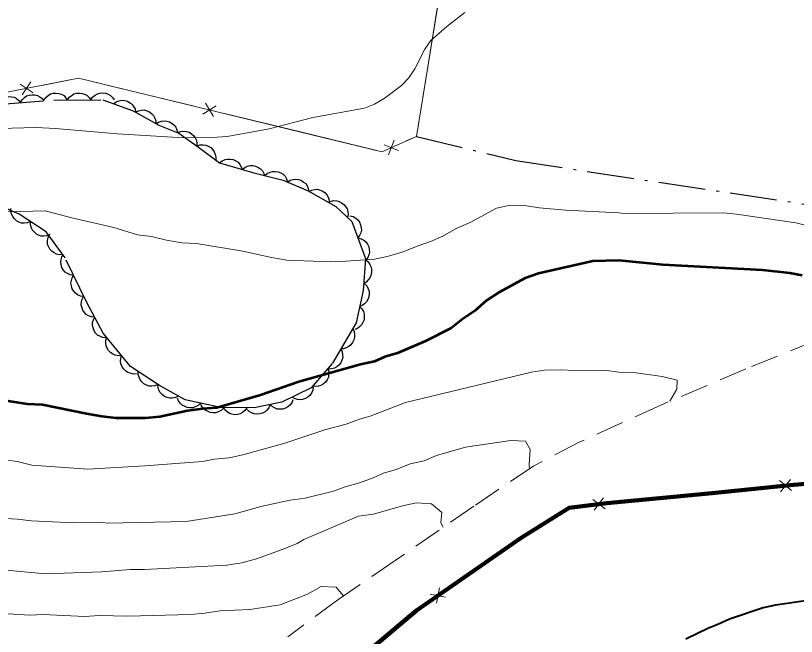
# Model space of a CAD drawing. Extents: x 356765 to 358572, y 5103174 to 5104650.
# Drawn here: x 357429.84 to 357479.77, y 5103649.92 to 5103689.59 of the extents above; entities that cross this region are included whole.
import ezdxf

# ---------------------------------------------------------------- set-up
doc = ezdxf.new("R2010")
doc.units = 0
doc.header["$LTSCALE"] = 0.6
doc.linetypes.add('DOT_DASHED', pattern=[7.7, 5, -1.2, 0.3, -1.2])
doc.linetypes.add('MEDIUM_DASHED', pattern=[4.5, 3, -1.5])
for name, color, linetype, lineweight in [('1', 7, 'Continuous', 53), ('19', 7, 'Continuous', 13), ('2', 7, 'Continuous', 13), ('33', 7, 'Continuous', 40), ('37', 7, 'Continuous', 13), ('41', 7, 'DOT_DASHED', 25), ('44', 7, 'Continuous', 25)]:
    doc.layers.add(name, color=color, linetype=linetype, lineweight=lineweight)

msp = doc.modelspace()

# ---------------------------------------------------------------- linework, layer by layer
at = {"layer": '1'}
msp.add_lwpolyline([(357480.14, 5103672.98), (357479.34, 5103673.13), (357477.59, 5103673.33), (357471.22, 5103673.66), (357468.44, 5103673.95), (357466.76, 5103673.91), (357463.28, 5103673.12), (357462.43, 5103672.82), (357460.74, 5103671.91), (357459.95, 5103671.38), (357459.2, 5103670.73), (357458.41, 5103670.2), (357457.7, 5103669.62), (357456.05, 5103668.79), (357454.26, 5103668.03), (357453.45, 5103667.8), (357452.79, 5103667.49), (357451.9, 5103667.31), (357447.95, 5103666.2), (357445.5, 5103665.33), (357442.72, 5103664.54), (357441.8, 5103664.47), (357440.84, 5103664.33), (357439.06, 5103663.96), (357438.14, 5103663.88), (357437.14, 5103663.86), (357436.27, 5103663.86), (357435.35, 5103663.98), (357434.37, 5103664.14), (357431.57, 5103664.73), (357430.61, 5103664.77), (357427.73, 5103665.21)], dxfattribs=at)
at = {"layer": '19', "linetype": 'MEDIUM_DASHED'}
msp.add_lwpolyline([(357481.06, 5103668.85), (357476.54, 5103667.02), (357471.1, 5103664.71), (357465.92, 5103662.35), (357462.98, 5103660.83), (357459.14, 5103658.25), (357454.11, 5103654.77), (357450.44, 5103652.27), (357447.24, 5103649.9)], dxfattribs=at)
at = {"layer": '2'}
for points in [[(357458.57, 5103689.8), (357457.41, 5103688.9), (357456.4, 5103688), (357456.01, 5103687.46), (357455.36, 5103686.2), (357454.99, 5103685.62), (357454.52, 5103685.13), (357453.4, 5103684.3), (357452.79, 5103683.94), (357452.15, 5103683.69), (357448.84, 5103683.08), (357446.05, 5103682.36), (357443.37, 5103681.88), (357442.42, 5103681.8), (357441.38, 5103681.78), (357440.24, 5103681.8), (357436.36, 5103682.05), (357432.39, 5103682.38), (357431.16, 5103682.44), (357428.79, 5103682.38)], [(357481.62, 5103675.88), (357479.73, 5103676.35), (357475.93, 5103676.91), (357475.09, 5103676.99), (357468.71, 5103676.94), (357468.44, 5103677), (357465.01, 5103677.16), (357463.34, 5103677.31), (357462.35, 5103677.47), (357461.47, 5103677.48), (357460.59, 5103677.29), (357458.9, 5103676.38), (357458.01, 5103676), (357457.15, 5103675.51), (357456.37, 5103675.17), (357455.51, 5103674.87), (357454.62, 5103674.49), (357453.69, 5103674.23), (357452.8, 5103674.04), (357450.96, 5103673.9), (357449.97, 5103673.87), (357447.18, 5103673.97), (357446.2, 5103674.13), (357444.38, 5103674.55), (357441.42, 5103675.04), (357440.47, 5103675.08), (357439.49, 5103675.24), (357438.54, 5103675.48), (357437.63, 5103675.59), (357436.12, 5103676.05), (357433.44, 5103676.67), (357431.74, 5103677.13), (357427.76, 5103677.01)], [(357471.68, 5103664.96), (357472.12, 5103665.73), (357472.14, 5103666.3), (357471.19, 5103666.54), (357469.37, 5103666.78), (357468.41, 5103666.82), (357467.5, 5103666.94), (357465.62, 5103666.92), (357464.67, 5103666.96), (357463.67, 5103666.93), (357462.83, 5103666.82), (357454.78, 5103664.88), (357452.52, 5103663.99), (357451.83, 5103663.8), (357450.97, 5103663.49), (357449.69, 5103663.14), (357447.05, 5103662.27), (357444.38, 5103661.52), (357443.49, 5103661.33), (357442.57, 5103661.26), (357441.8, 5103661.11), (357438.11, 5103660.83), (357434.47, 5103660.62), (357430.89, 5103660.86), (357429.94, 5103661.1), (357429.03, 5103661.22)], [(357429.2, 5103657.46), (357429.96, 5103657.42), (357430.87, 5103657.3), (357433.55, 5103657.18), (357435.42, 5103657.2), (357435.69, 5103657.15), (357440.75, 5103657.26), (357443.87, 5103657.76), (357445.61, 5103658.25), (357447.39, 5103658.62), (357448.36, 5103658.76), (357450.17, 5103659.21), (357450.91, 5103659.48), (357451.84, 5103659.74), (357452.7, 5103660.05), (357453.36, 5103660.36), (357454.18, 5103660.59), (357455.08, 5103660.96), (357455.97, 5103661.15), (357456.75, 5103661.49), (357458.61, 5103662.01), (357461.5, 5103662.45), (357462.45, 5103662.41), (357462.74, 5103661.86), (357462.69, 5103660.91), (357462.7, 5103660.64)], [(357438.08, 5103654.2), (357443.34, 5103654.48), (357444.31, 5103654.63), (357445.24, 5103654.89), (357446.95, 5103655.5), (357447.85, 5103655.87), (357448.28, 5103656.12), (357451.76, 5103657.6), (357452.72, 5103657.74), (357454.58, 5103658.26), (357455.47, 5103658.45), (357456.43, 5103658.4), (357457.09, 5103657.84), (357457.03, 5103657.19), (357457.19, 5103656.9)], [(357426.71, 5103654.39), (357431.75, 5103653.93), (357435.35, 5103654.06), (357437.2, 5103654.2), (357438.08, 5103654.2)], [(357450.8, 5103652.52), (357450.33, 5103653.07), (357449.38, 5103653.11), (357448.51, 5103652.62), (357446.76, 5103651.94), (357444.83, 5103651.65), (357442.9, 5103651.55), (357441.94, 5103651.4), (357441.02, 5103651.33), (357437.02, 5103651.21), (357435.19, 5103651.26), (357434.26, 5103651.19), (357431.58, 5103651.32), (357430.78, 5103651.28), (357421.95, 5103651.81)]]:
    msp.add_lwpolyline(points, dxfattribs=at)
at = {"layer": '33'}
msp.add_lwpolyline([(357480.5, 5103652.21), (357478.42, 5103651.91), (357477.65, 5103651.75), (357475.48, 5103651.02), (357474.75, 5103650.69), (357474.11, 5103650.42), (357473.45, 5103650.11), (357472.7, 5103649.74)], dxfattribs=at)
at = {"layer": '37'}
for p, q in [((357456.96, 5103691), (357456.16, 5103686.06)), ((357430.13, 5103685.22), (357430.96, 5103684.66)), ((357430.82, 5103685.36), (357430.27, 5103684.53)), ((357441.27, 5103683.8), (357436.41, 5103684.97)), ((357442.67, 5103683.83), (357441.81, 5103683.3)), ((357441.98, 5103683.99), (357442.5, 5103683.14)), ((357448.07, 5103682.16), (357443.21, 5103683.33)), ((357452.93, 5103680.98), (357448.07, 5103682.16)), ((357454.05, 5103681.63), (357453.69, 5103680.7)), ((357453.4, 5103681.34), (357454.33, 5103680.98)), ((357478.69, 5103659.88), (357479.46, 5103659.24)), ((357479.39, 5103659.95), (357478.76, 5103659.17)), ((357466.74, 5103658.68), (357467.53, 5103658.07)), ((357467.44, 5103658.77), (357466.83, 5103657.98)), ((357473.11, 5103658.95), (357468.13, 5103658.48)), ((357461.78, 5103655.96), (357457.67, 5103653.1)), ((357456.36, 5103652.62), (357457.34, 5103652.44)), ((357456.94, 5103653.02), (357456.76, 5103652.04))]:
    msp.add_line(p, q, dxfattribs=at)
for points in [[(357389.5, 5103727.57), (357408.99, 5103722.25), (357413.44, 5103721.04), (357416.96, 5103720.09), (357459.82, 5103708.97), (357459.88, 5103708.96), (357455.48, 5103681.88), (357453.27, 5103680.9), (357433.86, 5103685.59), (357369.55, 5103673)], [(357456.16, 5103686.06), (357455.48, 5103681.88), (357454.78, 5103681.57)], [(357436.41, 5103684.97), (357433.86, 5103685.59), (357431.53, 5103685.13)], [(357478.08, 5103659.46), (357474.37, 5103659.07), (357473.11, 5103658.95)], [(357466.14, 5103658.25), (357466.08, 5103658.24), (357465.23, 5103658.13), (357462.17, 5103656.23), (357461.78, 5103655.96)], [(357456.03, 5103651.96), (357455.47, 5103651.57), (357452.5, 5103649.07), (357452.23, 5103648.73)]]:
    msp.add_lwpolyline(points, dxfattribs=at)
at = {"layer": '37', "lineweight": 158}
msp.add_lwpolyline([(357482.24, 5103659.84), (357479.36, 5103659.59), (357474.37, 5103659.07), (357467.65, 5103658.44), (357466.08, 5103658.24), (357465.23, 5103658.13), (357462.17, 5103656.23), (357455.47, 5103651.57), (357452.5, 5103649.07), (357448.17, 5103643.61), (357445.77, 5103640.08), (357443.09, 5103635.53), (357441.32, 5103632.72), (357440.53, 5103631.3), (357439.67, 5103626.04)], dxfattribs=at)
at = {"layer": '41'}
msp.add_lwpolyline([(357455.48, 5103681.88), (357461.83, 5103680.33), (357480.95, 5103677.45), (357490.31, 5103676.71)], dxfattribs=at)
at = {"layer": '44'}
for points in [[(357430.16, 5103684.04), (357430.26, 5103684.22), (357430.41, 5103684.36), (357430.54, 5103684.46), (357430.71, 5103684.51), (357430.89, 5103684.54), (357431.08, 5103684.53), (357431.24, 5103684.49), (357431.4, 5103684.41), (357431.54, 5103684.29), (357431.65, 5103684.15)], [(357431.65, 5103684.2), (357431.77, 5103684.37), (357431.93, 5103684.5), (357432.07, 5103684.59), (357432.24, 5103684.63), (357432.42, 5103684.65), (357432.61, 5103684.62), (357432.77, 5103684.57), (357432.92, 5103684.48), (357433.05, 5103684.35), (357433.15, 5103684.2)], [(357433.15, 5103684.2), (357433.27, 5103684.38), (357433.43, 5103684.5), (357433.57, 5103684.59), (357433.74, 5103684.64), (357433.92, 5103684.65), (357434.11, 5103684.62), (357434.27, 5103684.58), (357434.42, 5103684.48), (357434.55, 5103684.36), (357434.65, 5103684.21)], [(357434.65, 5103684.21), (357434.77, 5103684.38), (357434.93, 5103684.51), (357435.07, 5103684.6), (357435.24, 5103684.64), (357435.42, 5103684.66), (357435.61, 5103684.63), (357435.77, 5103684.58), (357435.92, 5103684.49), (357436.05, 5103684.36), (357436.15, 5103684.21)], [(357428.66, 5103683.92), (357428.77, 5103684.11), (357428.91, 5103684.25), (357429.05, 5103684.34), (357429.22, 5103684.4), (357429.4, 5103684.43), (357429.59, 5103684.41), (357429.75, 5103684.38), (357429.9, 5103684.29), (357430.05, 5103684.18), (357430.16, 5103684.04)], [(357436.11, 5103683.96), (357436.28, 5103684.09), (357436.47, 5103684.15), (357436.63, 5103684.19), (357436.81, 5103684.17), (357436.99, 5103684.12), (357437.15, 5103684.03), (357437.29, 5103683.94), (357437.39, 5103683.79), (357437.48, 5103683.63), (357437.52, 5103683.46)], [(357437.51, 5103683.43), (357437.7, 5103683.52), (357437.9, 5103683.56), (357438.06, 5103683.57), (357438.23, 5103683.52), (357438.4, 5103683.45), (357438.55, 5103683.32), (357438.67, 5103683.21), (357438.75, 5103683.05), (357438.8, 5103682.88), (357438.82, 5103682.7)], [(357438.81, 5103682.67), (357438.98, 5103682.79), (357439.17, 5103682.85), (357439.34, 5103682.88), (357439.51, 5103682.85), (357439.69, 5103682.8), (357439.85, 5103682.7), (357439.98, 5103682.6), (357440.08, 5103682.46), (357440.16, 5103682.29), (357440.2, 5103682.11)], [(357440.21, 5103682.13), (357440.4, 5103682.2), (357440.61, 5103682.22), (357440.77, 5103682.2), (357440.94, 5103682.14), (357441.1, 5103682.05), (357441.23, 5103681.91), (357441.33, 5103681.79), (357441.4, 5103681.62), (357441.43, 5103681.44), (357441.43, 5103681.26)], [(357441.43, 5103681.26), (357441.63, 5103681.33), (357441.83, 5103681.34), (357442, 5103681.32), (357442.16, 5103681.26), (357442.32, 5103681.16), (357442.45, 5103681.02), (357442.55, 5103680.9), (357442.61, 5103680.73), (357442.64, 5103680.55), (357442.64, 5103680.37)], [(357442.89, 5103680.18), (357443.05, 5103680.31), (357443.24, 5103680.39), (357443.4, 5103680.43), (357443.57, 5103680.43), (357443.75, 5103680.39), (357443.93, 5103680.31), (357444.07, 5103680.22), (357444.18, 5103680.09), (357444.27, 5103679.93), (357444.33, 5103679.76)], [(357444.33, 5103679.76), (357444.49, 5103679.89), (357444.68, 5103679.97), (357444.84, 5103680.01), (357445.01, 5103680.01), (357445.19, 5103679.97), (357445.37, 5103679.89), (357445.51, 5103679.8), (357445.62, 5103679.67), (357445.71, 5103679.51), (357445.77, 5103679.34)], [(357445.78, 5103679.37), (357445.93, 5103679.51), (357446.12, 5103679.59), (357446.27, 5103679.64), (357446.45, 5103679.64), (357446.63, 5103679.61), (357446.81, 5103679.54), (357446.95, 5103679.46), (357447.07, 5103679.33), (357447.17, 5103679.17), (357447.23, 5103679)], [(357447.22, 5103678.96), (357447.39, 5103679.07), (357447.59, 5103679.13), (357447.75, 5103679.15), (357447.93, 5103679.12), (357448.1, 5103679.07), (357448.26, 5103678.96), (357448.39, 5103678.86), (357448.49, 5103678.71), (357448.56, 5103678.54), (357448.6, 5103678.37)], [(357448.59, 5103678.36), (357448.78, 5103678.45), (357448.98, 5103678.49), (357449.14, 5103678.5), (357449.31, 5103678.45), (357449.48, 5103678.38), (357449.63, 5103678.26), (357449.75, 5103678.14), (357449.83, 5103677.99), (357449.89, 5103677.81), (357449.9, 5103677.63)], [(357449.97, 5103677.72), (357450.18, 5103677.77), (357450.38, 5103677.76), (357450.54, 5103677.72), (357450.69, 5103677.64), (357450.84, 5103677.53), (357450.96, 5103677.38), (357451.04, 5103677.24), (357451.08, 5103677.06), (357451.1, 5103676.88), (357451.07, 5103676.7)], [(357430.79, 5103676.44), (357430.6, 5103676.36), (357430.39, 5103676.34), (357430.23, 5103676.34), (357430.06, 5103676.4), (357429.9, 5103676.49), (357429.76, 5103676.62), (357429.66, 5103676.75), (357429.59, 5103676.91), (357429.54, 5103677.09), (357429.54, 5103677.27)], [(357451.22, 5103676.8), (357451.42, 5103676.75), (357451.59, 5103676.65), (357451.72, 5103676.54), (357451.83, 5103676.4), (357451.9, 5103676.23), (357451.94, 5103676.04), (357451.95, 5103675.88), (357451.91, 5103675.71), (357451.84, 5103675.54), (357451.73, 5103675.39)], [(357432.04, 5103675.6), (357431.85, 5103675.53), (357431.64, 5103675.51), (357431.48, 5103675.51), (357431.31, 5103675.57), (357431.15, 5103675.66), (357431.01, 5103675.79), (357430.9, 5103675.91), (357430.84, 5103676.08), (357430.79, 5103676.26), (357430.79, 5103676.44)], [(357432.86, 5103674.32), (357432.65, 5103674.31), (357432.45, 5103674.36), (357432.3, 5103674.43), (357432.16, 5103674.54), (357432.04, 5103674.68), (357431.95, 5103674.85), (357431.89, 5103675), (357431.89, 5103675.18), (357431.91, 5103675.36), (357431.97, 5103675.53)], [(357451.73, 5103675.39), (357451.94, 5103675.34), (357452.11, 5103675.24), (357452.24, 5103675.14), (357452.34, 5103674.99), (357452.42, 5103674.82), (357452.46, 5103674.64), (357452.47, 5103674.47), (357452.43, 5103674.3), (357452.36, 5103674.13), (357452.25, 5103673.98)], [(357433.55, 5103672.99), (357433.34, 5103673.02), (357433.16, 5103673.11), (357433.02, 5103673.2), (357432.91, 5103673.33), (357432.81, 5103673.49), (357432.76, 5103673.68), (357432.73, 5103673.84), (357432.75, 5103674.01), (357432.81, 5103674.19), (357432.9, 5103674.35)], [(357452.21, 5103673.98), (357452.38, 5103673.85), (357452.49, 5103673.68), (357452.57, 5103673.53), (357452.6, 5103673.36), (357452.6, 5103673.18), (357452.55, 5103672.99), (357452.5, 5103672.84), (357452.39, 5103672.7), (357452.25, 5103672.57), (357452.1, 5103672.48)], [(357434.2, 5103671.64), (357434, 5103671.67), (357433.81, 5103671.76), (357433.67, 5103671.85), (357433.56, 5103671.98), (357433.46, 5103672.14), (357433.41, 5103672.33), (357433.38, 5103672.49), (357433.41, 5103672.66), (357433.46, 5103672.84), (357433.55, 5103672.99)], [(357452.16, 5103672.48), (357452.3, 5103672.32), (357452.39, 5103672.14), (357452.45, 5103671.99), (357452.46, 5103671.81), (357452.43, 5103671.63), (357452.36, 5103671.45), (357452.29, 5103671.31), (357452.16, 5103671.18), (357452.01, 5103671.08), (357451.84, 5103671.01)], [(357434.9, 5103670.32), (357434.69, 5103670.34), (357434.51, 5103670.42), (357434.36, 5103670.5), (357434.24, 5103670.63), (357434.14, 5103670.78), (357434.08, 5103670.96), (357434.04, 5103671.12), (357434.06, 5103671.3), (357434.1, 5103671.48), (357434.19, 5103671.64)], [(357451.84, 5103671.01), (357451.99, 5103670.86), (357452.08, 5103670.68), (357452.13, 5103670.52), (357452.14, 5103670.35), (357452.12, 5103670.16), (357452.05, 5103669.98), (357451.97, 5103669.84), (357451.85, 5103669.72), (357451.7, 5103669.61), (357451.53, 5103669.54)], [(357435.62, 5103669), (357435.41, 5103669.02), (357435.22, 5103669.1), (357435.08, 5103669.18), (357434.96, 5103669.31), (357434.86, 5103669.46), (357434.8, 5103669.64), (357434.76, 5103669.8), (357434.77, 5103669.98), (357434.82, 5103670.16), (357434.9, 5103670.32)], [(357451.4, 5103669.59), (357451.49, 5103669.4), (357451.52, 5103669.2), (357451.52, 5103669.04), (357451.47, 5103668.87), (357451.39, 5103668.7), (357451.27, 5103668.56), (357451.15, 5103668.44), (357450.99, 5103668.37), (357450.81, 5103668.31), (357450.64, 5103668.3)], [(357436.62, 5103667.88), (357436.41, 5103667.86), (357436.22, 5103667.9), (357436.06, 5103667.95), (357435.92, 5103668.06), (357435.79, 5103668.19), (357435.69, 5103668.35), (357435.63, 5103668.5), (357435.61, 5103668.68), (357435.62, 5103668.86), (357435.67, 5103669.04)], [(357450.64, 5103668.3), (357450.72, 5103668.11), (357450.75, 5103667.91), (357450.76, 5103667.75), (357450.71, 5103667.58), (357450.63, 5103667.41), (357450.51, 5103667.26), (357450.39, 5103667.15), (357450.23, 5103667.07), (357450.05, 5103667.02), (357449.87, 5103667.01)], [(357437.57, 5103666.71), (357437.36, 5103666.69), (357437.16, 5103666.74), (357437.01, 5103666.79), (357436.87, 5103666.89), (357436.74, 5103667.03), (357436.64, 5103667.19), (357436.58, 5103667.34), (357436.56, 5103667.52), (357436.57, 5103667.7), (357436.62, 5103667.88)], [(357449.81, 5103667.05), (357449.87, 5103666.85), (357449.86, 5103666.65), (357449.84, 5103666.48), (357449.76, 5103666.32), (357449.65, 5103666.17), (357449.5, 5103666.05), (357449.37, 5103665.96), (357449.2, 5103665.91), (357449.02, 5103665.89), (357448.84, 5103665.91)], [(357438.94, 5103666.02), (357438.75, 5103665.94), (357438.55, 5103665.92), (357438.38, 5103665.92), (357438.21, 5103665.98), (357438.05, 5103666.07), (357437.91, 5103666.2), (357437.81, 5103666.32), (357437.74, 5103666.49), (357437.69, 5103666.67), (357437.69, 5103666.85)], [(357440.25, 5103665.28), (357440.06, 5103665.19), (357439.86, 5103665.15), (357439.7, 5103665.15), (357439.53, 5103665.19), (357439.36, 5103665.26), (357439.21, 5103665.38), (357439.09, 5103665.5), (357439.01, 5103665.65), (357438.95, 5103665.83), (357438.94, 5103666.01)], [(357448.87, 5103665.86), (357448.84, 5103665.66), (357448.76, 5103665.47), (357448.67, 5103665.34), (357448.53, 5103665.22), (357448.37, 5103665.13), (357448.19, 5103665.07), (357448.03, 5103665.05), (357447.86, 5103665.07), (357447.68, 5103665.12), (357447.52, 5103665.21)], [(357441.66, 5103664.83), (357441.51, 5103664.69), (357441.33, 5103664.59), (357441.18, 5103664.54), (357441, 5103664.53), (357440.82, 5103664.55), (357440.64, 5103664.63), (357440.49, 5103664.7), (357440.37, 5103664.83), (357440.27, 5103664.98), (357440.2, 5103665.15)], [(357447.58, 5103665.05), (357447.5, 5103664.86), (357447.37, 5103664.7), (357447.25, 5103664.59), (357447.1, 5103664.51), (357446.92, 5103664.45), (357446.73, 5103664.44), (357446.56, 5103664.45), (357446.4, 5103664.52), (357446.24, 5103664.61), (357446.11, 5103664.74)], [(357443.13, 5103664.51), (357442.98, 5103664.37), (357442.8, 5103664.28), (357442.64, 5103664.22), (357442.47, 5103664.21), (357442.28, 5103664.24), (357442.11, 5103664.31), (357441.96, 5103664.39), (357441.84, 5103664.51), (357441.73, 5103664.66), (357441.66, 5103664.83)], [(357446.11, 5103664.74), (357446.03, 5103664.54), (357445.91, 5103664.39), (357445.79, 5103664.27), (357445.63, 5103664.19), (357445.45, 5103664.14), (357445.26, 5103664.13), (357445.1, 5103664.14), (357444.93, 5103664.21), (357444.77, 5103664.3), (357444.64, 5103664.42)], [(357444.63, 5103664.53), (357444.51, 5103664.36), (357444.35, 5103664.23), (357444.21, 5103664.15), (357444.04, 5103664.1), (357443.86, 5103664.09), (357443.67, 5103664.12), (357443.51, 5103664.17), (357443.37, 5103664.27), (357443.23, 5103664.4), (357443.13, 5103664.55)]]:
    msp.add_lwpolyline(points, dxfattribs=at)
at = {"layer": '44', "linetype": 'DOT_DASHED'}
for points in [[(357428.61, 5103683.92), (357432.29, 5103684.2), (357435.42, 5103684.21), (357437.37, 5103683.51), (357439.01, 5103682.59), (357440.28, 5103682.08), (357441.54, 5103681.18), (357442.89, 5103680.18)], [(357442.89, 5103680.18), (357445.08, 5103679.54), (357446.96, 5103679.07), (357448.54, 5103678.39), (357450.32, 5103677.4), (357451.35, 5103676.44), (357452.22, 5103674.07), (357452.06, 5103672.03), (357451.62, 5103669.97), (357450.08, 5103667.36), (357448.74, 5103665.8), (357446.87, 5103664.9), (357445.09, 5103664.52), (357442.96, 5103664.55), (357440.69, 5103665.04), (357439.04, 5103665.95), (357437.19, 5103667.18), (357435.45, 5103669.31), (357434.39, 5103671.26), (357433.01, 5103674.11), (357431.79, 5103675.77), (357430.08, 5103676.91), (357428.81, 5103677.43)]]:
    msp.add_lwpolyline(points, dxfattribs=at)

doc.saveas('drawing.dxf')
